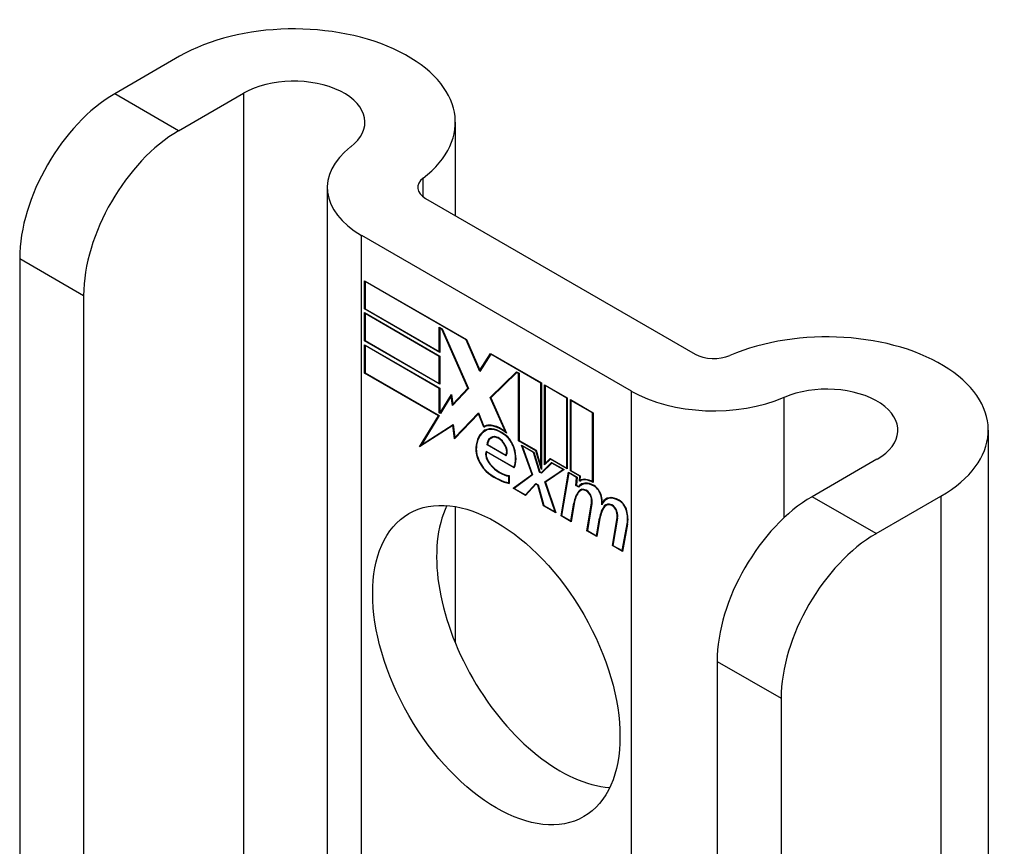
# Model space of a CAD drawing. Header units: inches. Extents: x 23 to 567, y 61 to 264.
# Tile 292 of 292: x 566.154 to 567.297, y 219.478 to 220.437. Entities that reach past the tile are written whole.
import ezdxf

# ---------------------------------------------------------------- set-up
doc = ezdxf.new("R2010")
doc.units = ezdxf.units.IN
doc.header["$MEASUREMENT"] = 0
doc.layers.add('Visible Edges(ANSI)', color=7, linetype='Continuous', lineweight=25)
doc.layers.add('Visible Tangent Edges(ANSI)', color=7, linetype='Continuous', lineweight=25)

msp = doc.modelspace()

# ---------------------------------------------------------------- linework, layer by layer
at = {"layer": 'Visible Edges(ANSI)'}
for p, q in [((566.3395, 220.3943), (566.2642, 220.3508)), ((566.3384, 220.308), (566.4137, 220.3514)), ((566.6596, 220.3178), (566.6596, 220.2095)), ((566.5109, 220.2421), (566.5109, 219.2437)), ((566.625, 220.2295), (566.9379, 220.0488)), ((566.5508, 220.1866), (566.8636, 220.006)), ((566.1539, 220.1598), (566.1539, 219.3939)), ((566.5543, 220.1012), (566.5543, 220.1339)), ((566.5543, 220.1339), (566.6726, 220.0657)), ((566.5548, 220.133), (566.5554, 220.1333)), ((566.5548, 220.133), (566.5548, 220.1015)), ((566.6723, 220.0652), (566.5548, 220.133)), ((566.2281, 220.1169), (566.2281, 219.351)), ((566.5543, 220.1012), (566.5548, 220.1015)), ((566.6415, 220.0508), (566.5543, 220.1012)), ((566.5543, 220.0641), (566.5543, 220.0969)), ((566.5543, 220.0969), (566.6415, 220.0465)), ((566.5548, 220.1015), (566.641, 220.0517)), ((566.5548, 220.096), (566.5554, 220.0963)), ((566.5548, 220.096), (566.5548, 220.0644)), ((566.641, 220.0462), (566.5548, 220.096)), ((566.641, 220.0517), (566.641, 220.0799)), ((566.641, 220.0799), (566.6442, 220.0781)), ((566.6415, 220.079), (566.6421, 220.0793)), ((566.6439, 220.0776), (566.6415, 220.079)), ((566.6415, 220.079), (566.6415, 220.0508)), ((566.6439, 220.0776), (566.6443, 220.0778)), ((566.6742, 220.0093), (566.6439, 220.0776)), ((566.6442, 220.0781), (566.6748, 220.0089)), ((566.5543, 220.0641), (566.5548, 220.0644)), ((566.6415, 220.0138), (566.5543, 220.0641)), ((566.5543, 220.0268), (566.5543, 220.0595)), ((566.5543, 220.0595), (566.6415, 220.0092)), ((566.5548, 220.0644), (566.641, 220.0147)), ((566.5548, 220.0586), (566.5554, 220.0589)), ((566.641, 220.0089), (566.5548, 220.0586)), ((566.5548, 220.0586), (566.5548, 220.0271)), ((566.6723, 220.0652), (566.6727, 220.0654)), ((566.6882, 220.0288), (566.6723, 220.0652)), ((566.6726, 220.0657), (566.6881, 220.03)), ((566.641, 220.0517), (566.6415, 220.052)), ((566.641, 220.0462), (566.6415, 220.0465)), ((566.641, 220.0147), (566.641, 220.0462)), ((566.6415, 220.0465), (566.6415, 220.0138)), ((566.6881, 220.03), (566.7004, 220.0496)), ((566.7007, 220.0488), (566.6882, 220.0288)), ((566.7004, 220.0496), (566.7595, 220.0154)), ((566.7007, 220.0488), (566.7013, 220.0491)), ((566.759, 220.0151), (566.7007, 220.0488)), ((566.7011, 220.0492), (566.7009, 220.0489)), ((566.5543, 220.0268), (566.5548, 220.0271)), ((566.64, 219.9773), (566.5543, 220.0268)), ((566.5548, 220.0271), (566.6409, 219.9774)), ((566.6881, 220.03), (566.6894, 220.0307)), ((566.6892, 220.0305), (566.6892, 220.0306)), ((566.7, 219.9985), (566.7306, 220.0282)), ((566.7309, 220.0274), (566.7007, 219.9981)), ((566.7014, 219.9993), (566.731, 220.0279)), ((566.7306, 220.0282), (566.7336, 220.0265)), ((566.7309, 220.0274), (566.7314, 220.0277)), ((566.733, 220.0262), (566.7309, 220.0274)), ((566.733, 220.0262), (566.7336, 220.0265)), ((566.733, 219.9482), (566.733, 220.0262)), ((566.7336, 220.0265), (566.7336, 219.9485)), ((566.641, 220.0147), (566.6415, 220.015)), ((566.759, 220.0151), (566.7595, 220.0154)), ((566.759, 219.9182), (566.759, 220.0151)), ((566.7595, 220.0154), (566.7595, 219.9149)), ((566.7633, 219.9202), (566.7633, 220.0133)), ((566.7633, 220.0133), (566.7895, 219.9981)), ((566.7638, 220.0124), (566.7643, 220.0127)), ((566.7638, 220.0124), (566.7638, 219.9218)), ((566.789, 219.9978), (566.7638, 220.0124)), ((566.641, 220.0089), (566.6415, 220.0092)), ((566.641, 219.9807), (566.641, 220.0089)), ((566.6415, 220.0092), (566.6415, 219.981)), ((566.6421, 219.9807), (566.6551, 220.002)), ((566.6548, 220.0003), (566.6424, 219.9799)), ((566.6548, 220.0003), (566.6553, 220.0005)), ((566.6565, 219.9893), (566.6548, 220.0003)), ((566.6552, 220.0008), (566.655, 220.0004)), ((566.6551, 220.002), (566.6568, 219.9907)), ((566.6748, 220.0089), (566.6565, 219.9893)), ((566.6568, 219.9907), (566.6742, 220.0093)), ((566.6747, 220.0092), (566.6582, 219.9915)), ((566.6742, 220.0093), (566.6745, 220.0095)), ((566.6568, 219.9907), (566.6582, 219.9915)), ((566.6578, 219.9907), (566.6578, 219.9913)), ((566.7, 219.9985), (566.7014, 219.9993)), ((566.7178, 219.9587), (566.7, 219.9985)), ((566.7007, 219.9981), (566.719, 219.9571)), ((566.7016, 219.999), (566.7014, 219.9993)), ((566.789, 219.9978), (566.7895, 219.9981)), ((566.789, 219.9165), (566.789, 219.9978)), ((566.7895, 219.9981), (566.7895, 219.9156)), ((566.7932, 219.9135), (566.7932, 219.996)), ((566.7932, 219.996), (566.8195, 219.9808)), ((566.7937, 219.9951), (566.7943, 219.9954)), ((566.7937, 219.9951), (566.7937, 219.9138)), ((566.8189, 219.9805), (566.7937, 219.9951)), ((566.6181, 219.9413), (566.64, 219.9773)), ((566.6409, 219.9774), (566.6203, 219.9436)), ((566.64, 219.9773), (566.6405, 219.9776)), ((566.641, 219.9807), (566.6415, 219.981)), ((566.6424, 219.9799), (566.641, 219.9807)), ((566.6415, 219.981), (566.6421, 219.9807)), ((566.6421, 219.9807), (566.6433, 219.9814)), ((566.6431, 219.9811), (566.643, 219.9812)), ((566.6864, 219.9795), (566.6586, 219.9505)), ((566.6589, 219.9519), (566.6864, 219.9806)), ((566.6603, 219.9528), (566.6866, 219.9801)), ((566.6864, 219.9806), (566.6926, 219.965)), ((566.6864, 219.9795), (566.6867, 219.9797)), ((566.6925, 219.9641), (566.6864, 219.9795)), ((566.8189, 219.9805), (566.8195, 219.9808)), ((566.8189, 219.9006), (566.8189, 219.9805)), ((566.8195, 219.9808), (566.8195, 219.8997)), ((566.6568, 219.966), (566.6181, 219.9413)), ((566.6203, 219.9436), (566.6572, 219.9672)), ((566.6217, 219.9444), (566.6572, 219.9671)), ((566.6568, 219.966), (566.6573, 219.9663)), ((566.6586, 219.9505), (566.6568, 219.966)), ((566.6572, 219.9672), (566.6589, 219.9519)), ((566.6937, 219.9655), (566.6939, 219.9649)), ((566.6925, 219.9641), (566.6939, 219.9649)), ((566.6941, 219.9597), (566.6955, 219.9605)), ((566.7168, 219.955), (566.7173, 219.9553)), ((566.7178, 219.9587), (566.7182, 219.9589)), ((567.2783, 219.9605), (567.2783, 217.9193)), ((566.6205, 219.9437), (566.6196, 219.9422)), ((566.6203, 219.9436), (566.6217, 219.9444)), ((566.6589, 219.9519), (566.6603, 219.9528)), ((566.6599, 219.9525), (566.6599, 219.9519)), ((566.6964, 219.9435), (566.697, 219.9439)), ((566.7185, 219.9308), (566.6964, 219.9435)), ((566.697, 219.9438), (566.7182, 219.9315)), ((566.7012, 219.9514), (566.7026, 219.9522)), ((566.733, 219.9482), (566.7336, 219.9485)), ((566.7529, 219.9367), (566.733, 219.9482)), ((566.7336, 219.9485), (566.7533, 219.9372)), ((566.7487, 219.909), (566.7365, 219.9433)), ((566.7365, 219.9433), (566.7508, 219.9351)), ((566.7373, 219.9422), (566.7379, 219.9425)), ((566.6952, 219.9362), (566.7276, 219.9175)), ((566.6956, 219.9354), (566.6962, 219.9357)), ((566.728, 219.9167), (566.6956, 219.9354)), ((566.7182, 219.9315), (566.7192, 219.9321)), ((566.7191, 219.9321), (566.7192, 219.932)), ((566.7373, 219.9422), (566.7493, 219.9086)), ((566.7504, 219.9347), (566.7373, 219.9422)), ((566.7504, 219.9347), (566.7508, 219.9349)), ((566.7573, 219.9119), (566.7504, 219.9347)), ((566.7508, 219.9351), (566.7577, 219.9123)), ((566.7529, 219.9367), (566.7533, 219.937)), ((566.7595, 219.9149), (566.7529, 219.9367)), ((566.7533, 219.9372), (566.759, 219.9182)), ((566.7595, 219.9113), (566.7713, 219.9232)), ((566.7716, 219.9224), (566.7598, 219.9105)), ((566.7717, 219.923), (566.761, 219.9121)), ((566.7699, 219.9269), (566.7633, 219.9202)), ((566.7638, 219.9218), (566.7696, 219.9277)), ((566.7638, 219.9218), (566.7652, 219.9226)), ((566.7647, 219.9223), (566.7647, 219.9216)), ((566.7652, 219.9226), (566.77, 219.9275)), ((566.7696, 219.9277), (566.789, 219.9165)), ((566.7699, 219.9269), (566.7704, 219.9272)), ((566.7895, 219.9156), (566.7699, 219.9269)), ((566.7713, 219.9232), (566.7858, 219.9149)), ((566.7716, 219.9224), (566.7721, 219.9227)), ((566.7846, 219.9149), (566.7716, 219.9224)), ((567.1491, 219.9269), (567.0738, 219.8834)), ((566.7269, 219.8931), (566.7487, 219.909)), ((566.7276, 219.9175), (566.7286, 219.9181)), ((566.7493, 219.9086), (566.7281, 219.893)), ((566.7491, 219.9091), (566.7283, 219.8939)), ((566.7285, 219.918), (566.7286, 219.918)), ((566.7487, 219.909), (566.7491, 219.9093)), ((566.7573, 219.9119), (566.7579, 219.9122)), ((566.7598, 219.9105), (566.7573, 219.9119)), ((566.7577, 219.9123), (566.7595, 219.9113)), ((566.759, 219.9182), (566.7595, 219.9185)), ((566.7595, 219.9113), (566.761, 219.9121)), ((566.7608, 219.9115), (566.7604, 219.9118)), ((566.7637, 219.9007), (566.7846, 219.9149)), ((566.7858, 219.9149), (566.7643, 219.9002)), ((566.7651, 219.9015), (566.7852, 219.9152)), ((566.7823, 219.8611), (566.7909, 219.9119)), ((566.7913, 219.9111), (566.783, 219.8614)), ((566.7846, 219.9149), (566.7851, 219.9152)), ((566.789, 219.9165), (566.7895, 219.9168)), ((566.7909, 219.9119), (566.8009, 219.9061)), ((566.7913, 219.9111), (566.7918, 219.9114)), ((566.8003, 219.9058), (566.7913, 219.9111)), ((566.7932, 219.9135), (566.7937, 219.9138)), ((566.8041, 219.9072), (566.7932, 219.9135)), ((566.7937, 219.9138), (566.8047, 219.9075)), ((566.7216, 219.9072), (566.7222, 219.9075)), ((566.7216, 219.8994), (566.7216, 219.9072)), ((566.7216, 219.8994), (566.7222, 219.8997)), ((566.7222, 219.9078), (566.7222, 219.8986)), ((566.741, 219.8856), (566.7529, 219.8986)), ((566.7532, 219.8979), (566.7412, 219.8848)), ((566.7424, 219.8864), (566.7533, 219.8984)), ((566.7529, 219.8986), (566.7557, 219.897)), ((566.7532, 219.8979), (566.7537, 219.8982)), ((566.7553, 219.8966), (566.7532, 219.8979)), ((566.7553, 219.8966), (566.7557, 219.8969)), ((566.7557, 219.897), (566.7623, 219.8733)), ((566.7637, 219.9007), (566.7651, 219.9015)), ((566.7754, 219.8657), (566.7637, 219.9007)), ((566.7643, 219.9002), (566.7762, 219.8646)), ((566.7653, 219.9009), (566.7651, 219.9015)), ((566.7996, 219.8965), (566.8003, 219.9058)), ((566.7996, 219.8965), (566.8002, 219.8968)), ((566.8009, 219.9061), (566.8002, 219.8968)), ((566.8003, 219.9058), (566.8009, 219.9062)), ((566.8036, 219.9012), (566.8041, 219.9072)), ((566.804, 219.9014), (566.8054, 219.9023)), ((566.8041, 219.9072), (566.8046, 219.9075)), ((566.8047, 219.9075), (566.8043, 219.9024)), ((566.8051, 219.9028), (566.805, 219.902)), ((566.806, 219.8971), (566.8074, 219.8979)), ((566.8189, 219.9006), (566.8195, 219.9009)), ((566.7269, 219.8931), (566.7283, 219.8939)), ((566.7412, 219.8848), (566.7269, 219.8931)), ((566.7281, 219.893), (566.741, 219.8856)), ((566.7283, 219.8939), (566.7289, 219.8936)), ((566.741, 219.8856), (566.7424, 219.8864)), ((566.7418, 219.8861), (566.7422, 219.8859)), ((566.7619, 219.8729), (566.7553, 219.8966)), ((566.803, 219.8945), (566.7996, 219.8965)), ((566.8002, 219.8968), (566.8027, 219.8953)), ((566.8027, 219.8953), (566.8041, 219.8961)), ((566.804, 219.8956), (566.8036, 219.8958)), ((566.8048, 219.8905), (566.8062, 219.8913)), ((566.7936, 219.8553), (566.797, 219.8757)), ((566.7975, 219.8753), (566.794, 219.8544)), ((566.8123, 219.8438), (566.8177, 219.8759)), ((566.8182, 219.8755), (566.8129, 219.8441)), ((566.8303, 219.8766), (566.8317, 219.8773)), ((566.8345, 219.8734), (566.8359, 219.8742)), ((566.8349, 219.8803), (566.8363, 219.8811)), ((567.1481, 219.8405), (567.2234, 219.884)), ((566.6596, 219.8719), (566.6596, 219.7137)), ((566.7619, 219.8729), (566.7625, 219.8732)), ((566.7762, 219.8646), (566.7619, 219.8729)), ((566.7623, 219.8733), (566.7754, 219.8657)), ((566.7754, 219.8657), (566.7758, 219.866)), ((566.8325, 219.8726), (566.834, 219.8734)), ((566.7823, 219.8611), (566.783, 219.8615)), ((566.794, 219.8544), (566.7823, 219.8611)), ((566.783, 219.8614), (566.7936, 219.8553)), ((566.7936, 219.8553), (566.7942, 219.8556)), ((566.8235, 219.838), (566.827, 219.8584)), ((566.8275, 219.858), (566.824, 219.8371)), ((566.827, 219.8584), (566.8276, 219.8588)), ((566.842, 219.8267), (566.8474, 219.8588)), ((566.8479, 219.8584), (566.8426, 219.8269)), ((566.8532, 219.8208), (566.859, 219.8519)), ((566.8596, 219.8515), (566.8537, 219.8199)), ((566.8123, 219.8438), (566.813, 219.8442)), ((566.824, 219.8371), (566.8123, 219.8438)), ((566.8129, 219.8441), (566.8235, 219.838)), ((566.8235, 219.838), (566.8242, 219.8383)), ((566.842, 219.8267), (566.8427, 219.8271)), ((566.8537, 219.8199), (566.842, 219.8267)), ((566.8426, 219.8269), (566.8532, 219.8208)), ((566.8532, 219.8208), (566.8539, 219.8212)), ((566.9635, 219.6923), (566.9635, 218.9265)), ((567.0378, 219.6495), (567.0378, 218.8836))]:
    msp.add_line(p, q, dxfattribs=at)
for centre, major_axis, start_param, end_param in [((566.4721, 220.3178), (0.1875, 0), 5.640144, 8.63938), ((566.4721, 220.3178), (0.0825, 0), 5.640144, 8.63938), ((566.2642, 220.2235), (-0.078, -0.1351), 3.926991, 5.497787), ((566.3384, 220.1806), (0.078, 0.1351), 0.785398, 2.356194), ((566.6469, 220.2421), (-0.136, 0), 5.640144, 7.068583), ((566.6469, 220.2421), (-0.031, 0), 5.640144, 7.068583), ((567.0908, 219.9605), (0.1875, 0), 5.497787, 8.497023), ((566.9598, 220.0615), (0.031, 0), 3.926991, 5.35543), ((567.0908, 219.9605), (0.0825, 0), 5.497787, 8.497023), ((566.9598, 220.0615), (-0.136, 0), 0.785398, 2.213838), ((566.7124, 219.928), (-0.0206, 0.0357), 5.272274, 6.251395), ((566.7124, 219.928), (-0.021, 0.0364), 5.317289, 6.229324), ((566.7139, 219.9289), (-0.0206, 0.0357), 6.047724, 6.251395), ((566.7186, 219.9172), (-0.0249, 0.0431), 6.268672, 7.008625), ((566.7186, 219.9172), (-0.0245, 0.0424), 6.268672, 7.008625), ((566.72, 219.9181), (-0.0249, 0.0431), 0.028947, 0.295885), ((566.7124, 219.928), (-0.0187, 0.0323), 5.330385, 6.268672), ((566.7124, 219.928), (-0.0183, 0.0317), 5.329545, 6.268672), ((566.72, 219.9181), (-0.0245, 0.0424), 6.268672, 6.283185), ((566.7139, 219.9289), (-0.0183, 0.0317), 6.051884, 6.268672), ((566.7157, 219.9408), (0.0095, -0.0165), 1.201563, 2.270327), ((566.7157, 219.9408), (-0.0091, 0.0158), 4.343155, 5.413588), ((566.7117, 219.9332), (-0.0109, 0.0188), 5.836026, 6.985262), ((566.7117, 219.9332), (-0.0105, 0.0182), 5.836026, 6.946368), ((566.7131, 219.934), (-0.0109, 0.0188), 0.065067, 0.331662), ((566.7131, 219.934), (-0.0105, 0.0182), 6.079217, 6.283185), ((566.71, 219.9398), (0.0072, -0.0125), 1.678399, 2.694434), ((566.71, 219.9398), (-0.0068, 0.0119), 4.819991, 5.836026), ((566.7108, 219.9405), (0.006, -0.0103), 0.287189, 1.678399), ((566.7108, 219.9405), (0.0063, -0.011), 0.251695, 1.678399), ((566.7008, 219.9287), (-0.0123, 0.0214), 0.72544, 2.208898), ((566.7008, 219.9287), (0.012, -0.0207), 3.867033, 5.35049), ((566.7038, 219.9279), (-0.0064, 0.011), 0.453624, 1.914249), ((566.7038, 219.9279), (0.006, -0.0104), 3.639467, 5.055842), ((566.7052, 219.9415), (0.0173, -0.0299), 0.38335, 1.201563), ((566.7052, 219.9415), (0.0176, -0.0305), 0.369234, 1.201563), ((566.7117, 219.9427), (-0.0196, 0.0339), 1.914249, 2.72139), ((566.7117, 219.9427), (0.0192, -0.0332), 5.055842, 5.891549), ((566.7062, 219.967), (-0.0379, 0.0657), 2.208898, 2.658734), ((566.7062, 219.967), (0.0376, -0.0651), 5.35049, 5.792995), ((566.8206, 219.8718), (-0.015, 0.026), 5.48867, 6.499805), ((566.8206, 219.8718), (-0.0146, 0.0253), 5.48867, 6.513784), ((566.819, 219.8755), (-0.015, 0.026), 5.47676, 6.310847), ((566.822, 219.8726), (-0.015, 0.026), 0.047158, 0.216619), ((566.819, 219.8755), (-0.0154, 0.0266), 5.501665, 6.243634), ((566.8204, 219.8763), (-0.015, 0.026), 6.059998, 6.283185), ((566.822, 219.8726), (-0.0146, 0.0253), 6.06115, 6.283185), ((566.838, 219.8437), (-0.0294, 0.051), 0.219898, 0.610865), ((566.838, 219.8437), (-0.0291, 0.0503), 0.219898, 0.610865), ((566.8127, 219.8769), (-0.0083, 0.0143), 5.603031, 6.503084), ((566.8394, 219.8445), (-0.0294, 0.051), 0.219898, 0.291612), ((566.8127, 219.8769), (-0.0079, 0.0136), 5.603031, 6.503084), ((566.8141, 219.8777), (-0.0082, 0.0143), 0.085815, 0.219898), ((566.8141, 219.8777), (-0.0079, 0.0136), 6.100483, 6.283185), ((566.8121, 219.8839), (0.00412, -0.00714), 1.196548, 2.461438), ((566.8121, 219.8839), (-0.00375, 0.0065), 4.33814, 5.603031), ((566.8207, 219.8859), (0.0063, -0.011), 1.081978, 2.347078), ((566.8207, 219.8859), (-0.006, 0.0103), 4.223571, 5.48867), ((566.807, 219.8843), (-0.0077, 0.0133), 3.752458, 4.33814), ((566.807, 219.8843), (0.0081, -0.014), 0.610865, 1.196548), ((566.8049, 219.8894), (-0.0176, 0.0305), 3.88819, 4.223571), ((566.8049, 219.8894), (0.018, -0.0312), 0.848525, 1.081978), ((566.8498, 219.8543), (-0.015, 0.0259), 5.492181, 6.733718), ((566.8498, 219.8543), (-0.0153, 0.0266), 5.492181, 6.613939), ((566.8063, 219.8902), (-0.0176, 0.0305), 3.959823, 3.971212), ((566.8513, 219.8551), (-0.0153, 0.0266), 0.046088, 0.313087), ((566.8424, 219.8597), (-0.0083, 0.0143), 5.604299, 6.503622), ((566.8424, 219.8597), (-0.0079, 0.0136), 5.604299, 6.503242), ((566.8438, 219.8605), (-0.0083, 0.0143), 0.085815, 0.220437), ((566.8438, 219.8605), (-0.0079, 0.0136), 6.100483, 6.283185), ((566.8513, 219.8551), (-0.015, 0.0259), 6.060079, 6.283185), ((566.8499, 219.8686), (0.0066, -0.0114), 1.107844, 2.350588), ((566.8499, 219.8686), (-0.0062, 0.0107), 4.249437, 5.492181), ((567.0738, 219.756), (-0.078, -0.1351), 3.926991, 5.497787), ((566.7814, 219.7309), (-0.1015, 0.1758), 0.374433, 2.76716), ((566.8681, 219.827), (-0.0294, 0.051), 0.236534, 0.625184), ((566.8681, 219.827), (-0.0291, 0.0503), 0.236639, 0.625276), ((566.8695, 219.8278), (-0.0294, 0.051), 0.236534, 0.291612), ((566.8418, 219.8668), (0.00412, -0.00714), 1.196401, 2.462706), ((566.8418, 219.8668), (-0.00375, 0.0065), 4.337994, 5.604299), ((566.8367, 219.8671), (-0.0077, 0.0133), 3.752322, 4.337994), ((566.8367, 219.8671), (0.0081, -0.014), 0.610998, 1.196401), ((566.8346, 219.8716), (-0.0176, 0.0305), 3.735005, 4.249437), ((566.8346, 219.8716), (0.018, -0.0312), 0.593412, 1.107844), ((567.1481, 219.7131), (0.078, 0.1351), 0.785398, 2.356194)]:
    msp.add_ellipse(centre, major_axis=major_axis, ratio=0.57735, start_param=start_param, end_param=end_param, dxfattribs=at)
msp.add_ellipse((566.7072, 219.688), major_axis=(-0.1015, 0.1758), ratio=0.57735, dxfattribs=at)
at = {"layer": 'Visible Tangent Edges(ANSI)'}
for p, q in [((566.3384, 220.308), (566.2642, 220.3508)), ((566.4137, 220.3514), (566.4137, 219.2998)), ((566.6221, 220.2314), (566.6221, 220.2528)), ((566.5508, 219.2207), (566.5508, 220.1866)), ((566.1539, 220.1598), (566.2281, 220.1169)), ((566.8636, 220.006), (566.8636, 219.0401)), ((567.0413, 219.859), (567.0413, 219.9987)), ((566.6944, 219.9599), (566.6958, 219.9607)), ((566.7068, 219.9522), (566.7076, 219.9527)), ((566.7161, 219.945), (566.7164, 219.9452)), ((566.6834, 219.94), (566.684, 219.9403)), ((566.7275, 219.94), (566.7279, 219.9402)), ((566.6999, 219.9207), (566.7003, 219.9209)), ((566.6983, 219.9103), (566.6988, 219.9105)), ((566.8028, 219.8898), (566.8043, 219.8906)), ((566.8115, 219.8903), (566.8121, 219.8906)), ((566.8208, 219.8955), (566.8213, 219.8958)), ((566.797, 219.8757), (566.7977, 219.8761)), ((566.8169, 219.8836), (566.8173, 219.8838)), ((566.8177, 219.8759), (566.8183, 219.8763)), ((566.8288, 219.884), (566.8292, 219.8843)), ((566.85, 219.8787), (566.8505, 219.879)), ((567.1481, 219.8405), (567.0738, 219.8834)), ((567.2234, 219.884), (567.2234, 217.8428)), ((566.8412, 219.8732), (566.8418, 219.8735)), ((566.8466, 219.8664), (566.847, 219.8666)), ((566.8582, 219.867), (566.8586, 219.8673)), ((566.8474, 219.8588), (566.848, 219.8591)), ((566.859, 219.8519), (566.8597, 219.8523)), ((566.9635, 219.6923), (567.0378, 219.6495))]:
    msp.add_line(p, q, dxfattribs=at)

doc.saveas('drawing.dxf')
